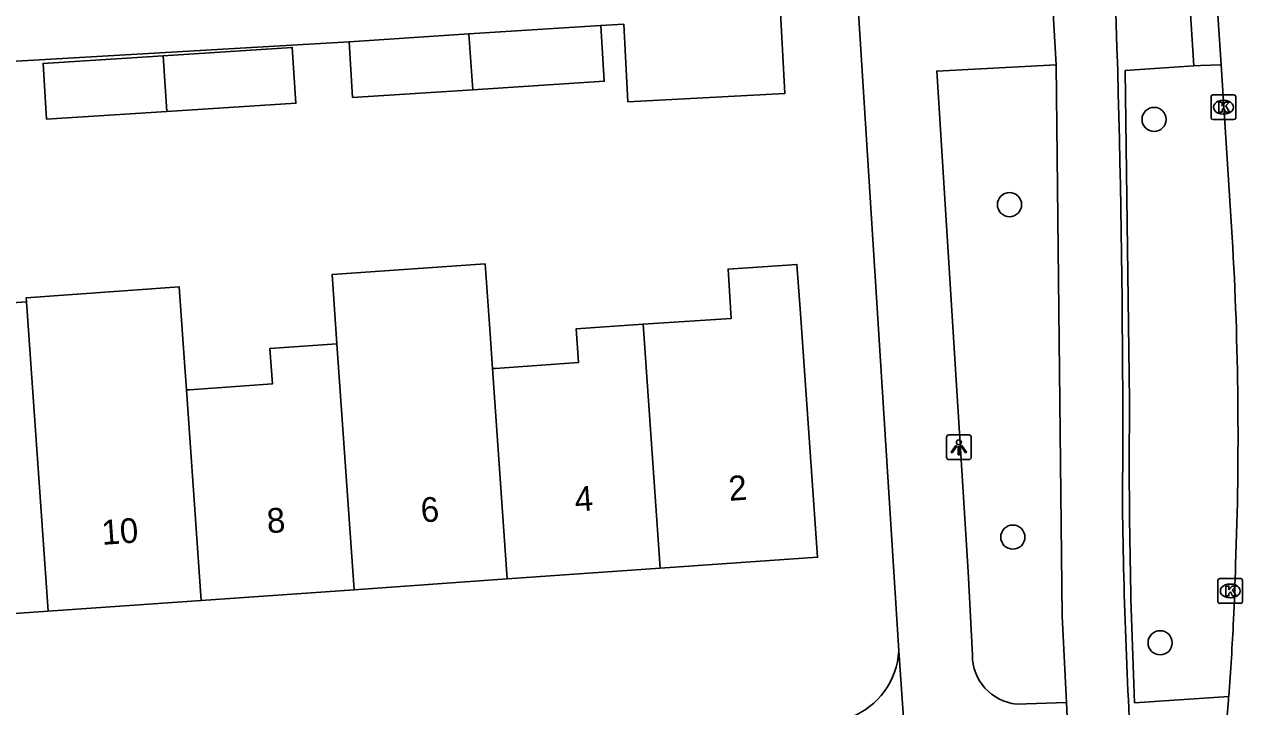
# Model space of a CAD drawing. Extents: x 159689 to 160786, y 387323 to 388339.
# Drawn here: x 160735 to 160784.25, y 387517.57 to 387545.16 of the extents above; entities that cross this region are included whole.
import ezdxf

# ---------------------------------------------------------------- set-up
doc = ezdxf.new("R2010")
doc.units = 0
for name, color, linetype in [('IMGEO_Boom', 7, 'Continuous'), ('IMGEO_Fietspad_gesloten', 7, 'Continuous'), ('IMGEO_Kolk', 7, 'Continuous'), ('IMGEO_Lichtpunt', 7, 'Continuous'), ('IMGEO_Pand', 7, 'Continuous'), ('IMGEO_Pand_nummerreeks', 7, 'Continuous'), ('IMGEO_Rijbaan_lokaal_gesloten', 7, 'Continuous'), ('IMGEO_Verkeerseiland_open', 7, 'Continuous'), ('IMGEO_Voetpad_open', 7, 'Continuous')]:
    doc.layers.add(name, color=color, linetype=linetype)

msp = doc.modelspace()

# ---------------------------------------------------------------- linework, layer by layer
at = {"layer": 'IMGEO_Boom'}
for centre in [(160780.672, 387541.311), (160774.826, 387537.867), (160774.961, 387524.422), (160780.915, 387520.15)]:
    msp.add_circle(centre, 0.489, dxfattribs=at)
at = {"layer": 'IMGEO_Fietspad_gesloten'}
for points in [[(160776.539, 387546.569), (160776.713, 387543.525)], [(160776.713, 387543.525), (160776.951, 387521.223), (160777.128, 387517.733)], [(160777.128, 387517.733), (160777.284, 387514.648), (160777.638, 387507.703)]]:
    msp.add_lwpolyline(points, dxfattribs=at)
for centre, radius, start, end in [((160273.505, 387528.894), 505.899, 359.63323, 2.99794), ((160983.562, 387527.954), 204.181, 180.64496, 183.83388)]:
    msp.add_arc(centre, radius, start, end, dxfattribs=at)
at = {"layer": 'IMGEO_Kolk'}
for p, q in [((160783.048, 387542.306), (160783.9, 387542.306)), ((160782.973, 387541.38), (160782.973, 387542.232)), ((160783.461, 387542.086), (160783.486, 387542.086)), ((160783.974, 387542.232), (160783.974, 387541.38)), ((160783.9, 387541.306), (160783.048, 387541.306)), ((160783.484, 387541.526), (160783.459, 387541.526)), ((160783.249, 387521.82), (160783.249, 387522.672)), ((160783.324, 387522.746), (160784.176, 387522.746)), ((160784.25, 387522.672), (160784.25, 387521.82)), ((160783.737, 387522.526), (160783.762, 387522.526)), ((160784.176, 387521.746), (160783.324, 387521.746)), ((160783.76, 387521.966), (160783.735, 387521.966))]:
    msp.add_line(p, q, dxfattribs=at)
for points in [[(160783.048, 387542.306), (160783.9, 387542.306)], [(160782.973, 387541.38), (160782.973, 387542.232)], [(160783.294, 387542.006), (160783.417, 387542.006), (160783.417, 387541.855), (160783.547, 387542.006), (160783.711, 387542.006), (160783.565, 387541.855), (160783.718, 387541.606), (160783.566, 387541.606), (160783.481, 387541.77), (160783.417, 387541.703), (160783.417, 387541.606), (160783.294, 387541.606), (160783.294, 387542.006)], [(160783.974, 387542.232), (160783.974, 387541.38)], [(160783.9, 387541.306), (160783.048, 387541.306)], [(160783.249, 387521.82), (160783.249, 387522.672)], [(160783.324, 387522.746), (160784.176, 387522.746)], [(160784.25, 387522.672), (160784.25, 387521.82)], [(160783.57, 387522.446), (160783.693, 387522.446), (160783.693, 387522.295), (160783.823, 387522.446), (160783.987, 387522.446), (160783.841, 387522.295), (160783.994, 387522.046), (160783.842, 387522.046), (160783.757, 387522.21), (160783.693, 387522.143), (160783.693, 387522.046), (160783.57, 387522.046), (160783.57, 387522.446)], [(160784.176, 387521.746), (160783.324, 387521.746)]]:
    msp.add_lwpolyline(points, dxfattribs=at)
for centre, start, end in [((160783.05, 387542.23), 91.552, 178.448), ((160783.05, 387542.23), 91.552, 178.448), ((160783.898, 387542.23), 1.552, 88.448), ((160783.898, 387542.23), 1.552, 88.448), ((160783.05, 387541.382), 181.552, 268.448), ((160783.05, 387541.382), 181.552, 268.448), ((160783.898, 387541.382), 271.552, 358.448), ((160783.898, 387541.382), 271.552, 358.448), ((160783.326, 387522.67), 91.552, 178.448), ((160783.326, 387522.67), 91.552, 178.448), ((160784.174, 387522.67), 1.552, 88.448), ((160784.174, 387522.67), 1.552, 88.448), ((160783.326, 387521.822), 181.552, 268.448), ((160783.326, 387521.822), 181.552, 268.448), ((160784.174, 387521.822), 271.552, 358.448), ((160784.174, 387521.822), 271.552, 358.448)]:
    msp.add_arc(centre, 0.0765, start, end, dxfattribs=at)
for centre, major_axis, ratio, start_param, end_param in [((160783.46, 387541.806), (-0.387, 0.002), 0.722429, 4.712389, 7.853982), ((160783.485, 387541.806), (-0.39, 0.002), 0.717154, 1.570796, 4.712389), ((160783.736, 387522.246), (-0.387, 0.002), 0.722429, 4.712389, 7.853982), ((160783.761, 387522.246), (-0.39, 0.002), 0.717154, 1.570796, 4.712389)]:
    msp.add_ellipse(centre, major_axis=major_axis, ratio=ratio, start_param=start_param, end_param=end_param, dxfattribs=at)
at = {"layer": 'IMGEO_Lichtpunt'}
for p, q in [((160772.281, 387528.459), (160772.281, 387527.652)), ((160772.281, 387528.459), (160772.281, 387527.652)), ((160773.183, 387528.554), (160772.375, 387528.554)), ((160773.183, 387528.554), (160772.375, 387528.554)), ((160773.277, 387527.652), (160773.277, 387528.459)), ((160773.277, 387527.652), (160773.277, 387528.459)), ((160772.375, 387527.558), (160773.183, 387527.558)), ((160772.375, 387527.558), (160773.183, 387527.558))]:
    msp.add_line(p, q, dxfattribs=at)
for points in [[(160772.655, 387528.123), (160772.694, 387528.095), (160772.506, 387527.833), (160772.468, 387527.86), (160772.655, 387528.123)], [(160772.757, 387528.075), (160772.804, 387528.075), (160772.804, 387527.753), (160772.757, 387527.753), (160772.757, 387528.075)], [(160772.867, 387528.095), (160772.905, 387528.122), (160773.092, 387527.86), (160773.053, 387527.832), (160772.867, 387528.095)]]:
    msp.add_lwpolyline(points, dxfattribs=at)
msp.add_circle((160772.78, 387528.257), 0.0994, dxfattribs=at)
for centre, start, end in [((160772.375, 387528.459), 90, 180), ((160772.375, 387528.459), 90, 180), ((160773.183, 387528.459), 0, 90), ((160773.183, 387528.459), 0, 90), ((160772.375, 387527.652), 180, 270), ((160772.375, 387527.652), 180, 270), ((160773.183, 387527.652), 270, 0), ((160773.183, 387527.652), 270, 360)]:
    msp.add_arc(centre, 0.0946, start, end, dxfattribs=at)
at = {"layer": 'IMGEO_Pand'}
for points in [[(160759.239, 387545.162), (160759.404, 387542.027), (160765.747, 387542.361), (160765.575, 387545.636)], [(160748.129, 387544.455), (160752.976, 387544.767)], [(160752.976, 387544.767), (160758.3, 387545.11)], [(160752.976, 387544.767), (160753.135, 387542.513)], [(160753.135, 387542.513), (160758.445, 387542.855), (160758.3, 387545.11)], [(160740.608, 387543.886), (160745.834, 387544.223), (160745.979, 387541.968), (160740.766, 387541.632)], [(160753.135, 387542.513), (160748.274, 387542.2), (160748.129, 387544.455)], [(160740.766, 387541.632), (160735.905, 387541.319), (160735.76, 387543.574), (160740.608, 387543.886)], [(160740.766, 387541.632), (160740.608, 387543.886)], [(160753.925, 387531.239), (160753.827, 387532.636), (160753.628, 387535.469), (160747.444, 387535.035), (160747.641, 387532.234)], [(160760.708, 387523.165), (160767.066, 387523.611), (160766.375, 387533.463), (160766.236, 387535.448), (160763.448, 387535.263), (160763.579, 387533.267), (160760.226, 387533.044), (160760.016, 387533.029)], [(160741.556, 387530.373), (160741.452, 387531.855), (160741.263, 387534.539), (160735.08, 387534.104), (160735.092, 387533.933)], [(160729.086, 387530.93), (160728.906, 387533.5), (160735.092, 387533.933)], [(160735.092, 387533.933), (160735.969, 387521.428)], [(160760.016, 387533.029), (160757.306, 387532.84), (160757.402, 387531.483), (160754.039, 387531.247), (160753.925, 387531.239)], [(160760.708, 387523.165), (160760.016, 387533.029)], [(160741.556, 387530.373), (160741.683, 387530.382), (160745.033, 387530.617), (160744.933, 387532.044), (160747.641, 387532.234)], [(160747.641, 387532.234), (160748.338, 387522.296)], [(160753.925, 387531.239), (160754.523, 387522.73)], [(160742.153, 387521.862), (160741.556, 387530.373)], [(160754.523, 387522.73), (160760.708, 387523.165)], [(160748.338, 387522.296), (160754.523, 387522.73)], [(160748.338, 387522.296), (160742.153, 387521.862)], [(160735.969, 387521.428), (160742.153, 387521.862)], [(160735.969, 387521.428), (160729.784, 387520.994)]]:
    msp.add_lwpolyline(points, dxfattribs=at)
at = {"layer": 'IMGEO_Rijbaan_lokaal_gesloten'}
for points in [[(160783.114, 387547.572), (160783.382, 387543.516)], [(160783.382, 387543.516), (160783.827, 387536.555)]]:
    msp.add_lwpolyline(points, dxfattribs=at)
for centre, radius, start, end in [((160647.537, 387528.526), 136.527, 357.81443, 3.37162), ((160679.99, 387526.114), 104.012, 357.22952, 358.45993), ((160686.047, 387525.641), 97.939, 355.51477, 357.33486), ((160679.329, 387525.982), 104.663, 354.28511, 355.61618)]:
    msp.add_arc(centre, radius, start, end, dxfattribs=at)
at = {"layer": 'IMGEO_Verkeerseiland_open'}
for points in [[(160782.28, 387543.481), (160782.028, 387547.491), (160782.302, 387547.512), (160783.114, 387547.572)], [(160779.682, 387529.934), (160779.507, 387543.285), (160782.28, 387543.481)], [(160782.28, 387543.481), (160782.542, 387543.489), (160783.382, 387543.516)], [(160783.686, 387517.982), (160779.883, 387517.721)]]:
    msp.add_lwpolyline(points, dxfattribs=at)
msp.add_arc((161000.369, 387527.458), 220.701, 179.35716, 182.5286, dxfattribs=at)
at = {"layer": 'IMGEO_Voetpad_open'}
for points in [[(160770.348, 387519.827), (160768.703, 387545.834)], [(160758.3, 387545.11), (160759.239, 387545.162)], [(160733.515, 387543.602), (160748.129, 387544.455)], [(160776.713, 387543.525), (160771.885, 387543.269), (160773.151, 387523.03), (160773.325, 387519.654)], [(160770.876, 387512.266), (160770.348, 387519.827)], [(160775.107, 387517.673), (160777.128, 387517.733)]]:
    msp.add_lwpolyline(points, dxfattribs=at)
for centre, radius, start, end in [((160767.295, 387519.986), 3.057, 291.287, 357.0112), ((160775.312, 387519.649), 1.987, 179.8642, 264.0814)]:
    msp.add_arc(centre, radius, start, end, dxfattribs=at)

# ---------------------------------------------------------------- texts
at = {"layer": 'IMGEO_Pand_nummerreeks'}
for s, rotation, p in [('4', 4.0164, (160757.281, 387525.451)), ('2', 4.0158, (160763.501, 387525.887)), ('6', 4.0164, (160751.058, 387525.014)), ('8', 4.0164, (160744.838, 387524.577)), ('10', 4.0164, (160738.155, 387524.108))]:
    msp.add_text(s, height=1, rotation=rotation, dxfattribs=at).set_placement(p)

doc.saveas('drawing.dxf')
